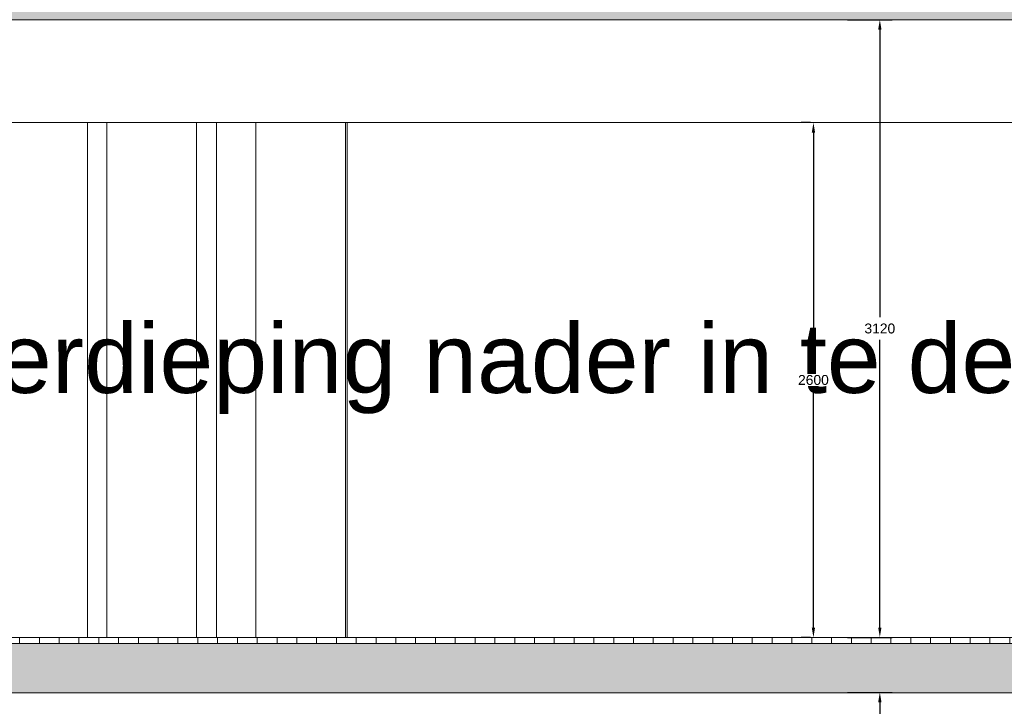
# Model space of a CAD drawing. Extents: x -156717 to 425753, y -51191 to 363295.
# Tile 492 of 502: x 317251 to 322223, y 207450 to 210918. Entities that reach past the tile are written whole.
import ezdxf

# ---------------------------------------------------------------- set-up
doc = ezdxf.new("R2010")
doc.units = 0
doc.header["$LTSCALE"] = 50
doc.linetypes.add('7 Voorgevel & doorsnede A-A$0$B0204', pattern=[1300, 1000, -100, 100, -100])
doc.layers.get('0').update_dxf_attribs({"linetype": 'CONTINUOUS'})
doc.layers.get('Defpoints').update_dxf_attribs({"linetype": 'CONTINUOUS'})
for name, color, linetype in [('7 Voorgevel & doorsnede A-A$0$00 Bestaand', 7, 'CONTINUOUS'), ('7 Voorgevel & doorsnede A-A$0$00 Bestaande vloeren', 7, 'CONTINUOUS'), ('7 Voorgevel & doorsnede A-A$0$00 Bestaande vloeren Doorsnede-arcering', 7, 'CONTINUOUS'), ('7 Voorgevel & doorsnede A-A$0$00 Bestaande vloeren Laagscheidingslijnen', 7, 'CONTINUOUS'), ('WL570---_RETOUR', 112, 'CONTINUOUS')]:
    doc.layers.add(name, color=color, linetype=linetype)
doc.styles.add('7 Voorgevel & doorsnede A-A$0$GENERATED_STYLE_1', font='ARIAL.TTF')
doc.styles.get("Standard").update_dxf_attribs({"font": 'ARIAL.TTF'})
doc.dimstyles.new('ISO-25', dxfattribs={"dimtxt": 2.5, "dimasz": 2.5, "dimexe": 1.25, "dimexo": 0.625, "dimtad": 1, "dimtih": 1, "dimdec": 4, "dimdsep": 46, "dimtxsty": 'Standard', "dimcen": 2.5, "dimadec": 0, "dimazin": 0, "dimtfac": 1, "dimtdec": 4, "dimtmove": 0, "dimatfit": 3, "dimfxl": 0, "dimtvp": 1, "dimtolj": 1, "dimtzin": 0, "dimarcsym": 0})
pattern_1 = [(0, (108550.56, 1635.29), (0, 70), [0, -70])]

# ---------------------------------------------------------------- blocks, each defined once
blk = doc.blocks.new('7 Voorgevel & doorsnede A-A$0$Section Elem_282_3', base_point=(108550.6, 1635.3))
at = {"layer": '7 Voorgevel & doorsnede A-A$0$00 Bestaande vloeren', "color": 2, "linetype": 'Continuous', "lineweight": 0}
blk.add_line((83699.5, 14955.3), (96512.7, 14955.3), dxfattribs=at)
blk = doc.blocks.new('7 Voorgevel & doorsnede A-A$0$Section Elem_289_3', base_point=(108550.6, 1635.3))
at = {"layer": '7 Voorgevel & doorsnede A-A$0$00 Bestaande vloeren Doorsnede-arcering', "linetype": 'Continuous', "lineweight": 0}
h = blk.add_hatch(dxfattribs=at)
h.set_pattern_fill('LIJNEN_VERT_100_0003', color=9, style=0, pattern_type=2)
h.set_pattern_definition([(90, (108550.56, 1635.29), (-100, 0), [])])
h.paths.add_polyline_path([(96512.7, 15205.3), (96512.7, 15235.3), (83899.9, 15235.3), (83899.9, 15205.3)], flags=0)
h = blk.add_hatch(dxfattribs=at)
h.set_pattern_fill('11_GEWAPEND_BETON__I_H_W_73', color=9, style=0, pattern_type=2)
h.set_pattern_definition(pattern_1)
h.paths.add_polyline_path([(96512.7, 14955.3), (96512.7, 15205.3), (83899.9, 15205.3), (83899.9, 14955.3)], flags=0)
at = {"layer": '7 Voorgevel & doorsnede A-A$0$00 Bestaande vloeren', "color": 2, "linetype": 'Continuous', "lineweight": 0}
blk.add_line((83899.9, 15235.3), (96512.7, 15235.3), dxfattribs=at)
at = {"layer": '7 Voorgevel & doorsnede A-A$0$00 Bestaande vloeren', "color": 1, "linetype": 'Continuous', "lineweight": 0}
blk.add_line((83899.9, 14955.3), (96512.7, 14955.3), dxfattribs=at)
at = {"layer": '7 Voorgevel & doorsnede A-A$0$00 Bestaande vloeren Laagscheidingslijnen', "color": 3, "linetype": 'Continuous', "lineweight": 0}
blk.add_line((83899.9, 15205.3), (96512.7, 15205.3), dxfattribs=at)
blk.add_line((83899.9, 15205.3), (96512.7, 15205.3), dxfattribs=at)
blk = doc.blocks.new('7 Voorgevel & doorsnede A-A$0$Section Elem_290_3', base_point=(108550.6, 1635.3))
at = {"layer": '7 Voorgevel & doorsnede A-A$0$00 Bestaande vloeren Doorsnede-arcering', "linetype": 'Continuous', "lineweight": 0}
h = blk.add_hatch(dxfattribs=at)
h.set_pattern_fill('11_GEWAPEND_BETON__I_H_W_73', color=9, style=0, pattern_type=2)
h.set_pattern_definition(pattern_1)
h.paths.add_polyline_path([(96512.7, 18355.3), (96512.7, 18605.3), (83899.9, 18605.3), (83899.9, 18355.3)], flags=0)
at = {"layer": '7 Voorgevel & doorsnede A-A$0$00 Bestaande vloeren', "color": 1, "linetype": 'Continuous', "lineweight": 0}
blk.add_line((83899.9, 18355.3), (96512.7, 18355.3), dxfattribs=at)
blk = doc.blocks.new('7 Voorgevel & doorsnede A-A$0$Section Elem_390_3', base_point=(108550.6, 1635.3))
at = {"layer": '7 Voorgevel & doorsnede A-A$0$00 Bestaande vloeren', "color": 2, "linetype": 'Continuous', "lineweight": 0}
for p, q in [((83699.5, 18355.3), (96512.7, 18355.3)), ((83699.5, 17835.3), (96512.7, 17835.3))]:
    blk.add_line(p, q, dxfattribs=at)
blk = doc.blocks.new('7 Voorgevel & doorsnede A-A$0$Section Elem_392_3', base_point=(108550.6, 1635.3))
at = {"layer": '7 Voorgevel & doorsnede A-A$0$00 Bestaand', "color": 252, "linetype": 'Continuous', "lineweight": 0}
blk.add_line((89608.4, 15235.3), (89608.4, 17835.3), dxfattribs=at)
blk = doc.blocks.new('7 Voorgevel & doorsnede A-A$0$Section Elem_393_3', base_point=(108550.6, 1635.3))
at = {"layer": '7 Voorgevel & doorsnede A-A$0$00 Bestaand', "color": 252, "linetype": 'Continuous', "lineweight": 0}
blk.add_line((88949, 15235.3), (88949, 17835.3), dxfattribs=at)
blk = doc.blocks.new('7 Voorgevel & doorsnede A-A$0$Section Elem_394_3', base_point=(108550.6, 1635.3))
at = {"layer": '7 Voorgevel & doorsnede A-A$0$00 Bestaand', "color": 252, "linetype": 'Continuous', "lineweight": 0}
for p, q in [((88396, 15235.3), (88396, 17835.3)), ((88848.4, 15235.3), (88848.4, 17835.3))]:
    blk.add_line(p, q, dxfattribs=at)
blk = doc.blocks.new('7 Voorgevel & doorsnede A-A$0$Section Elem_395_3', base_point=(108550.6, 1635.3))
at = {"layer": '7 Voorgevel & doorsnede A-A$0$00 Bestaand', "color": 252, "linetype": 'Continuous', "lineweight": 0}
blk.add_line((88297.4, 15235.3), (88297.4, 17835.3), dxfattribs=at)
blk = doc.blocks.new('7 Voorgevel & doorsnede A-A$0$Section Elem_472_3', base_point=(108550.6, 1635.3))
at = {"layer": '7 Voorgevel & doorsnede A-A$0$00 Bestaand', "color": 1, "linetype": 'Continuous', "lineweight": 0}
for p, q in [((89148, 15235.3), (89148, 17835.3)), ((89600.4, 15235.3), (89600.4, 17835.3))]:
    blk.add_line(p, q, dxfattribs=at)
blk = doc.blocks.new('7 Voorgevel & doorsnede A-A$0$A DOORSNEDE A-A_STORY_MARKER', base_point=(108550.6, 1635.3))
at = {"color": 9, "linetype": '7 Voorgevel & doorsnede A-A$0$B0204', "lineweight": 0}
blk.add_line((68885.1, 15235.3), (99506.2, 15235.3), dxfattribs=at)
blk = doc.blocks.new('*D2294')
at = {"layer": 'Defpoints', "color": 0, "transparency": 16777216}
for p in [(321399.5, 210917.8), (321594.4, 210917.8), (321399.5, 207797.8)]:
    blk.add_point(p, dxfattribs=at)
at = {"layer": 'WL570---_RETOUR', "color": 0, "lineweight": -2, "transparency": 16777216}
for p, q in [((321430.7, 210917.8), (321656.9, 210917.8)), ((321594.4, 210867.8), (321594.4, 209414.6)), ((321594.4, 207847.8), (321594.4, 209301)), ((321430.7, 207797.8), (321656.9, 207797.8))]:
    blk.add_line(p, q, dxfattribs=at)
at = {"layer": 'WL570---_RETOUR', "color": 0, "transparency": 16777216}
for points in [[(321586.1, 210867.8), (321602.8, 210867.8), (321594.4, 210917.8)], [(321586.1, 207847.8), (321602.8, 207847.8), (321594.4, 207797.8)]]:
    blk.add_solid(points, dxfattribs=at)
at = {"layer": 'WL570---_RETOUR', "color": 0, "transparency": 16777216, "insert": (321594.4, 209357.8), "char_height": 50, "attachment_point": 5, "bg_fill": 3, "box_fill_scale": 1.1, "bg_fill_color": 256, "bg_fill_true_color": 13158600, "bg_fill_transparency": 0}
blk.add_mtext('\\A1;3120', dxfattribs=at)
blk = doc.blocks.new('*D2295')
at = {"layer": 'Defpoints', "color": 0, "transparency": 16777216}
for p in [(321399.5, 207519.8), (321594.4, 207519.8), (321399.5, 204399.8)]:
    blk.add_point(p, dxfattribs=at)
at = {"layer": 'WL570---_RETOUR', "color": 0, "lineweight": -2, "transparency": 16777216}
for p, q in [((321430.7, 207519.8), (321656.9, 207519.8)), ((321594.4, 207469.8), (321594.4, 206016.6)), ((321594.4, 204449.8), (321594.4, 205903)), ((321430.7, 204399.8), (321656.9, 204399.8))]:
    blk.add_line(p, q, dxfattribs=at)
at = {"layer": 'WL570---_RETOUR', "color": 0, "transparency": 16777216}
for points in [[(321586.1, 207469.8), (321602.8, 207469.8), (321594.4, 207519.8)], [(321586.1, 204449.8), (321602.8, 204449.8), (321594.4, 204399.8)]]:
    blk.add_solid(points, dxfattribs=at)
at = {"layer": 'WL570---_RETOUR', "color": 0, "transparency": 16777216, "insert": (321594.4, 205959.8), "char_height": 50, "attachment_point": 5, "bg_fill": 3, "box_fill_scale": 1.1, "bg_fill_color": 256, "bg_fill_true_color": 13158600, "bg_fill_transparency": 0}
blk.add_mtext('\\A1;3120', dxfattribs=at)
blk = doc.blocks.new('*D2296')
at = {"layer": 'Defpoints', "color": 0, "transparency": 16777216}
for p in [(321259.1, 210397.8), (321276.3, 210397.8), (321276.3, 207797.8)]:
    blk.add_point(p, dxfattribs=at)
at = {"layer": 'WL570---_RETOUR', "color": 0, "lineweight": -2, "transparency": 16777216}
for p, q in [((321245, 210397.8), (321196.6, 210397.8)), ((321259.1, 210347.8), (321259.1, 209154.5)), ((321259.1, 207847.8), (321259.1, 209041)), ((321245, 207797.8), (321196.6, 207797.8))]:
    blk.add_line(p, q, dxfattribs=at)
at = {"layer": 'WL570---_RETOUR', "color": 0, "transparency": 16777216}
for points in [[(321250.8, 210347.8), (321267.4, 210347.8), (321259.1, 210397.8)], [(321250.8, 207847.8), (321267.4, 207847.8), (321259.1, 207797.8)]]:
    blk.add_solid(points, dxfattribs=at)
at = {"layer": 'WL570---_RETOUR', "color": 0, "transparency": 16777216, "insert": (321259.1, 209097.8), "char_height": 50, "attachment_point": 5, "bg_fill": 3, "box_fill_scale": 1.1, "bg_fill_color": 256, "bg_fill_true_color": 13158600, "bg_fill_transparency": 0}
blk.add_mtext('\\A1;2600', dxfattribs=at)

msp = doc.modelspace()

# ---------------------------------------------------------------- block references
at = {"linetype": 'Continuous', "lineweight": 0}
msp.add_blockref('7 Voorgevel & doorsnede A-A$0$A DOORSNEDE A-A_STORY_MARKER', (337846.4774, 194197.76673), dxfattribs=at)
at = {"layer": '7 Voorgevel & doorsnede A-A$0$00 Bestaand', "color": 9, "lineweight": 0}
for name in ['7 Voorgevel & doorsnede A-A$0$Section Elem_395_3', '7 Voorgevel & doorsnede A-A$0$Section Elem_394_3', '7 Voorgevel & doorsnede A-A$0$Section Elem_393_3', '7 Voorgevel & doorsnede A-A$0$Section Elem_472_3', '7 Voorgevel & doorsnede A-A$0$Section Elem_392_3']:
    msp.add_blockref(name, (337846.4774, 194197.76673), dxfattribs=at)
at = {"layer": '7 Voorgevel & doorsnede A-A$0$00 Bestaande vloeren', "color": 9, "lineweight": 0}
for name in ['7 Voorgevel & doorsnede A-A$0$Section Elem_290_3', '7 Voorgevel & doorsnede A-A$0$Section Elem_390_3', '7 Voorgevel & doorsnede A-A$0$Section Elem_289_3', '7 Voorgevel & doorsnede A-A$0$Section Elem_282_3']:
    msp.add_blockref(name, (337846.4774, 194197.76673), dxfattribs=at)

# ---------------------------------------------------------------- texts
at = {"color": 252, "linetype": 'Continuous', "lineweight": 0, "insert": (316217.38859, 208926.967), "char_height": 350, "attachment_point": 7, "style": '7 Voorgevel & doorsnede A-A$0$GENERATED_STYLE_1'}
msp.add_mtext('{4e verdieping nader in te delen}', dxfattribs=at)

# ---------------------------------------------------------------- next in the draw order: dimensions: what is measured, and where the dimension line sits
at = {"layer": 'WL570---_RETOUR'}
for base, p1, p2, picture, middle in [((321594.44445, 210917.76673), (321399.46734, 207797.76673), (321399.46734, 210917.76673), '*D2294', (321594.44445, 209357.76673)), ((321259.10895, 210397.76673), (321276.25968, 207797.76673), (321276.25968, 210397.76673), '*D2296', (321259.10895, 209097.76673)), ((321594.44445, 207519.81864), (321399.46734, 204399.81864), (321399.46734, 207519.81864), '*D2295', (321594.44445, 205959.81864))]:
    dim = msp.add_linear_dim(base=base, p1=p1, p2=p2, angle=90, dimstyle='ISO-25', override={"dimscale": 50, "dimtxt": 1, "dimasz": 1, "dimdec": 0, "dimtdec": 0, "dimfxl": 0.5, "dimtfill": 1}, dxfattribs=at)
    dim.commit()
    dim.dimension.update_dxf_attribs({"geometry": picture, "text_midpoint": middle})

doc.saveas('drawing.dxf')
